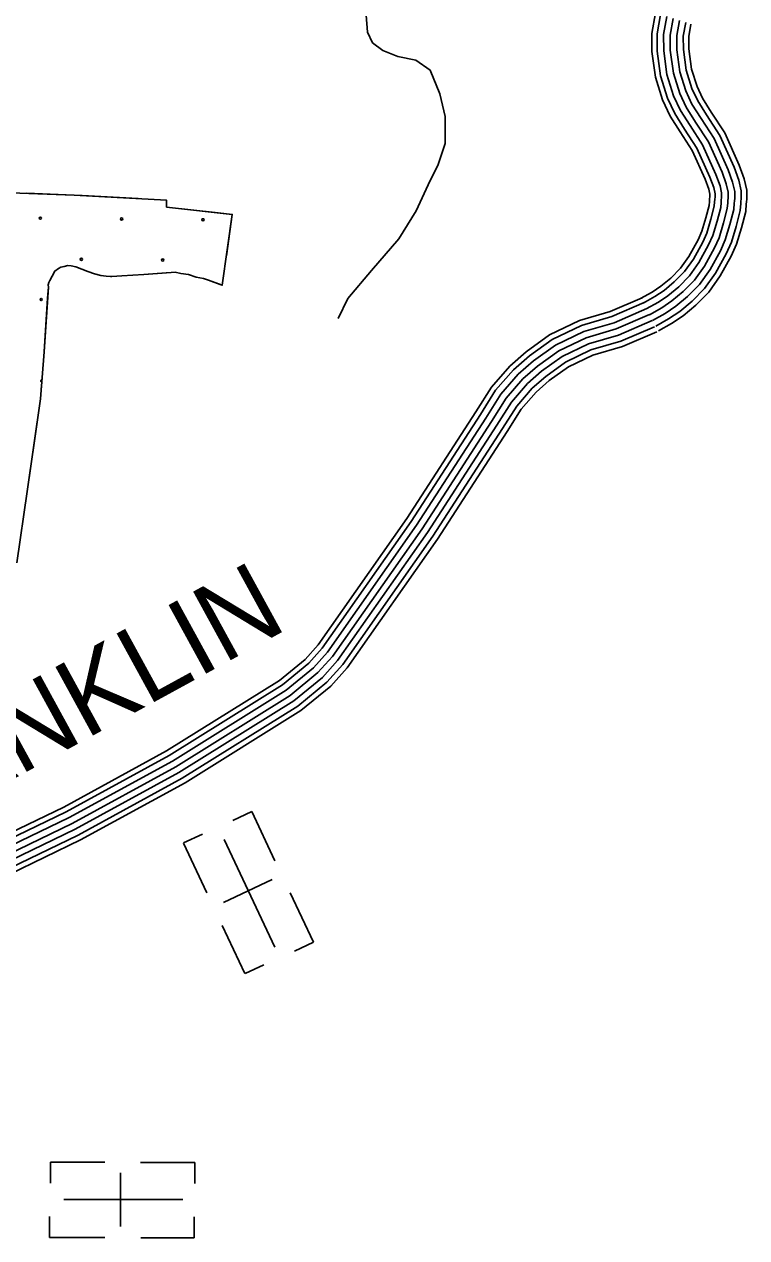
# Model space of a CAD drawing. Extents: x 1788175 to 1969470, y 584502 to 738744.
# Drawn here: x 1854848 to 1858266, y 659832 to 665572 of the extents above; entities that cross this region are included whole.
import ezdxf

# ---------------------------------------------------------------- set-up
doc = ezdxf.new("R2010")
doc.units = 0
for name, color, linetype in [('DESIGN - EROSION CONTROL - Devices', 7, 'Continuous'), ('DESIGN - ROW - Right-of-Way and Easement Labels', 7, 'Continuous'), ('DESIGN - SCRATCH - User 1', 7, 'Continuous'), ('DESIGN - TRANSPORTATION - Text', 7, 'Continuous'), ('DESIGN - UTILITIES - Cable (Underground) with Text', 7, 'Continuous'), ('SURVEY - CONTOURS - Index with Text', 7, 'Continuous'), ('SURVEY - VEGETATION - Features with Text', 7, 'Continuous')]:
    doc.layers.add(name, color=color, linetype=linetype)

msp = doc.modelspace()

# ---------------------------------------------------------------- linework, layer by layer
at = {"layer": 'DESIGN - EROSION CONTROL - Devices'}
for centre in [(1854924.2, 664655), (1855308.7, 664651.3), (1855693.3, 664647.5), (1855118.3, 664460.8), (1855502.9, 664457.1), (1854927.9, 664270.4)]:
    msp.add_circle(centre, 5.28, dxfattribs=at)
msp.add_arc((1854931.6, 663885.9), 5.28, 82.70007, 268.26466, dxfattribs=at)
at = {"layer": 'DESIGN - SCRATCH - User 1'}
msp.add_lwpolyline([(1854812.7, 663025.1), (1854862.4, 663362.8), (1854925.2, 663801), (1854942.8, 664023.6), (1854962.1, 664328.3), (1854960.9, 664340.4), (1854964.7, 664351.2), (1854969.4, 664360.9), (1854979.8, 664381.3), (1854992.5, 664404.5), (1855010.4, 664416.3), (1855020.9, 664422.6), (1855037.2, 664426.6), (1855054.6, 664431.4), (1855069.5, 664429.4), (1855092.2, 664424.8), (1855148.9, 664403), (1855180.2, 664391.8), (1855210.8, 664384.7), (1855235.6, 664380.1), (1855262.6, 664379.2), (1855310, 664383.1), (1855413.8, 664389.1), (1855542.8, 664398.5), (1855562, 664400.2), (1855589.6, 664393.3), (1855624.4, 664388), (1855661.7, 664376.4), (1855695.4, 664370.1), (1855719.9, 664362.5), (1855784.4, 664338), (1855831.9, 664672.9), (1855521.4, 664707.9), (1855520.7, 664741.1), (1855083.9, 664764.5), (1854784.7, 664775.7)], dxfattribs=at)
at = {"layer": 'DESIGN - TRANSPORTATION - Text'}
msp.add_lwpolyline([(1856465.3, 665615.6), (1856472.3, 665535.4), (1856495.6, 665485.1), (1856545.1, 665448.5), (1856614.7, 665419.6), (1856700.4, 665402.5), (1856767.7, 665355.7), (1856814.2, 665243), (1856838.9, 665136.6), (1856839.3, 665008.5), (1856806.1, 664908.8), (1856758.9, 664813.3), (1856701.5, 664689.9), (1856619.9, 664556.8), (1856490.2, 664408.2), (1856378.6, 664275.4), (1856333.5, 664179.9)], dxfattribs=at)
at = {"layer": 'DESIGN - UTILITIES - Cable (Underground) with Text'}
for p, q in [((1855924.7, 661847.6), (1855834.5, 661805.1)), ((1856034.2, 661615.5), (1855924.6, 661847.6)), ((1855690.9, 661741.6), (1855601.3, 661699.4)), ((1855600.8, 661699.1), (1855712.1, 661463.2)), ((1856020.7, 661526.8), (1855791.4, 661418.6)), ((1856216.3, 661229.8), (1856106.1, 661463.2)), ((1855785.1, 661308.6), (1855892.4, 661081.3)), ((1856216.2, 661229.7), (1856126.2, 661187.2)), ((1855892.6, 661081.3), (1855981.4, 661123.3)), ((1854972.2, 660189), (1854972.2, 660089.3)), ((1855229, 660188.7), (1854972.2, 660188.9)), ((1855655.5, 660188.2), (1855397.4, 660188.5)), ((1855655.5, 660188), (1855655.4, 660088.6)), ((1855303.3, 660138.5), (1855303.1, 659884.9)), ((1854968, 659932.3), (1854967.9, 659833.3)), ((1855651.2, 659832.1), (1855651.2, 659930.3)), ((1854967.9, 659832.6), (1855228.8, 659832.4)), ((1855399.7, 659832.2), (1855651.2, 659831.9))]:
    msp.add_line(p, q, dxfattribs=at)
for points in [[(1855793.1, 661715.4), (1856033.5, 661206.3)], [(1855035.5, 660013.5), (1855598.5, 660012.9)]]:
    msp.add_lwpolyline(points, dxfattribs=at)
at = {"layer": 'SURVEY - CONTOURS - Index with Text'}
for points in [[(1857763.7, 664274.5), (1857818.6, 664304.9), (1857859.9, 664333.1), (1857906.7, 664371.7), (1857952.2, 664418), (1857992.7, 664474.6), (1858035.9, 664553.3), (1858053.9, 664593.4), (1858073.2, 664656.5), (1858088.3, 664715.2), (1858089.7, 664733.5), (1858090.3, 664744.9), (1858091.6, 664756.9), (1858091.6, 664768.1), (1858086.1, 664792.6), (1858068.8, 664840.3), (1858008.2, 664975), (1857951.2, 665063.3), (1857903.8, 665137.9), (1857867.8, 665214.2), (1857834.2, 665322.6), (1857817.9, 665443.2), (1857817.3, 665528.5), (1857834.2, 665626)], [(1857775.6, 664252.9), (1857831.6, 664283.9), (1857874.7, 664313.3), (1857923.4, 664353.5), (1857971.2, 664402.1), (1858013.7, 664461.4), (1858058, 664542.3), (1858077, 664584.7), (1858097, 664649.8), (1858112.8, 664711.2), (1858114.3, 664731.9), (1858114.9, 664742.9), (1858116.4, 664755.5), (1858116.4, 664770.8), (1858109.9, 664799.6), (1858091.7, 664849.6), (1858029.9, 664986.8), (1857972, 665076.7), (1857925.5, 665149.8), (1857890.9, 665223.2), (1857858.4, 665327.9), (1857842.6, 665444.9), (1857842.1, 665526.4), (1857857.9, 665618.4)], [(1857790.7, 664225.8), (1857847.9, 664257.4), (1857893.4, 664288.5), (1857944.4, 664330.6), (1857995, 664382.1), (1858040, 664444.9), (1858085.8, 664528.5), (1858106.1, 664573.8), (1858126.8, 664641.4), (1858143.5, 664706.1), (1858145.3, 664729.9), (1858145.8, 664740.2), (1858147.4, 664753.7), (1858147.4, 664774.3), (1858139.7, 664808.3), (1858120.5, 664861.3), (1858057.3, 665001.6), (1857998.1, 665093.4), (1857952.7, 665164.8), (1857919.9, 665234.4), (1857888.8, 665334.7), (1857873.6, 665447.1), (1857873.1, 665523.8), (1857887.8, 665608.9)], [(1857805.7, 664198.6), (1857864.2, 664231), (1857912, 664263.7), (1857965.3, 664307.7), (1858018.8, 664362), (1858066.2, 664428.4), (1858113.6, 664514.7), (1858135.2, 664562.8), (1858156.7, 664633), (1858174.2, 664701.1), (1858176.2, 664727.9), (1858176.7, 664737.6), (1858178.4, 664752), (1858178.4, 664777.7), (1858169.5, 664817.1), (1858149.2, 664872.9), (1858084.6, 665016.5), (1858024.2, 665110.1), (1857979.9, 665179.8), (1857948.8, 665245.7), (1857919.2, 665341.4), (1857904.5, 665449.3), (1857904.1, 665521.3), (1857917.6, 665599.4)], [(1857820.7, 664171.5), (1857880.4, 664204.6), (1857930.7, 664238.9), (1857986.3, 664284.8), (1858042.6, 664342), (1858092.5, 664411.8), (1858141.3, 664500.9), (1858164.3, 664551.9), (1858186.5, 664624.6), (1858204.9, 664696), (1858207.1, 664725.9), (1858207.6, 664735), (1858209.4, 664750.2), (1858209.4, 664781.1), (1858199.3, 664825.8), (1858178, 664884.6), (1858111.9, 665031.3), (1858050.3, 665126.8), (1858007.1, 665194.8), (1857977.8, 665256.9), (1857949.5, 665348.1), (1857935.5, 665451.5), (1857935.1, 665518.7), (1857947.4, 665589.9)], [(1857835.7, 664144.4), (1857896.7, 664178.2), (1857949.3, 664214.1), (1858007.3, 664261.9), (1858066.4, 664322), (1858118.8, 664395.3), (1858169.1, 664487), (1858193.3, 664540.9), (1858216.4, 664616.1), (1858235.6, 664691), (1858238.1, 664723.9), (1858238.5, 664732.4), (1858240.4, 664748.5), (1858240.4, 664784.6), (1858229.1, 664834.5), (1858206.7, 664896.3), (1858139.2, 665046.2), (1858076.4, 665143.5), (1858034.3, 665209.8), (1858006.8, 665268.2), (1857979.9, 665354.8), (1857966.5, 665453.7), (1857966.1, 665516.2), (1857977.2, 665580.4)], [(1857848.1, 664121.9), (1857910.2, 664156.3), (1857964.8, 664193.5), (1858024.7, 664242.9), (1858086.2, 664305.4), (1858140.6, 664381.6), (1858192.1, 664475.6), (1858217.4, 664531.9), (1858241.1, 664609.2), (1858261.1, 664686.8), (1858263.7, 664722.2), (1858264.2, 664730.3), (1858266.1, 664747), (1858266.1, 664787.4), (1858253.9, 664841.7), (1858230.6, 664905.9), (1858161.9, 665058.5), (1858098.1, 665157.4), (1858056.9, 665222.2), (1858030.8, 665277.6), (1858005.1, 665360.4), (1857992.2, 665455.5), (1857991.9, 665514), (1858001.9, 665572.5)], [(1854523.3, 661622.2), (1855034.8, 661868.9), (1855520.7, 662134.8), (1856054.9, 662467.8), (1856177.2, 662568), (1856238.5, 662636.2), (1856658.1, 663234.1), (1856985.1, 663739.4), (1857058.2, 663855.6), (1857145.8, 663955.7), (1857222.2, 664023.3), (1857333.1, 664102.7), (1857475.2, 664170.9), (1857619.5, 664213.1), (1857771.7, 664278.4)], [(1854535.1, 661600.5), (1855046.1, 661846.9), (1855533.2, 662113.4), (1856069.4, 662447.7), (1856194.3, 662550.1), (1856257.8, 662620.8), (1856678.6, 663220.3), (1857005.9, 663726.1), (1857078.1, 663840.8), (1857163.3, 663938.3), (1857237.6, 664003.9), (1857345.7, 664081.3), (1857484, 664147.8), (1857627.9, 664189.8), (1857781.5, 664255.7)], [(1854550, 661573.2), (1855060.3, 661819.3), (1855548.8, 662086.6), (1856087.5, 662422.5), (1856215.7, 662527.6), (1856282.1, 662601.4), (1856704.3, 663203), (1857032, 663709.4), (1857103, 663822.2), (1857185.3, 663916.4), (1857257, 663979.6), (1857361.6, 664054.5), (1857495.2, 664118.7), (1857638.4, 664160.6), (1857793.7, 664227.2)], [(1854564.9, 661546), (1855074.5, 661791.8), (1855564.5, 662059.9), (1856105.6, 662397.2), (1856237.2, 662505.1), (1856306.4, 662582.1), (1856730, 663185.7), (1857058.2, 663692.7), (1857127.9, 663803.7), (1857207.4, 663894.4), (1857276.3, 663955.4), (1857377.4, 664027.8), (1857506.3, 664089.7), (1857648.9, 664131.3), (1857805.9, 664198.7)], [(1854564.9, 661546), (1855074.5, 661791.8), (1855564.5, 662059.9), (1856105.6, 662397.2), (1856237.2, 662505.1), (1856306.4, 662582.1), (1856730, 663185.7), (1857058.2, 663692.7), (1857127.9, 663803.7), (1857207.4, 663894.4), (1857276.3, 663955.4), (1857377.4, 664027.8), (1857506.3, 664089.7), (1857648.9, 664131.3), (1857805.9, 664198.7)], [(1854579.8, 661518.8), (1855088.7, 661764.2), (1855580.1, 662033.1), (1856123.7, 662372), (1856258.7, 662482.7), (1856330.7, 662562.7), (1856755.8, 663168.3), (1857084.3, 663676), (1857152.9, 663785.1), (1857229.4, 663872.5), (1857295.6, 663931.1), (1857393.3, 664001), (1857517.4, 664060.6), (1857659.4, 664102.1), (1857818.1, 664170.3)], [(1854594.7, 661491.5), (1855102.9, 661736.6), (1855595.8, 662006.3), (1856141.8, 662346.7), (1856280.2, 662460.2), (1856355, 662543.4), (1856781.5, 663151), (1857110.4, 663659.4), (1857177.8, 663766.5), (1857251.4, 663850.6), (1857315, 663906.8), (1857409.1, 663974.2), (1857528.6, 664031.6), (1857669.9, 664072.9), (1857830.4, 664141.8)], [(1854607, 661468.9), (1855114.6, 661713.7), (1855608.8, 661984.1), (1856156.8, 662325.8), (1856298, 662441.5), (1856375.2, 662527.3), (1856802.8, 663136.6), (1857132.1, 663645.5), (1857198.5, 663751.1), (1857269.7, 663832.4), (1857331, 663886.7), (1857422.3, 663952), (1857537.8, 664007.5), (1857678.6, 664048.6), (1857840.5, 664118.1)]]:
    msp.add_lwpolyline(points, dxfattribs=at)
at = {"layer": 'SURVEY - VEGETATION - Features with Text'}
for points in [[(1854784.7, 664775.7), (1855083.9, 664764.5), (1855520.7, 664741.1), (1855521.4, 664707.9), (1855831.9, 664672.9), (1855784.4, 664338), (1855719.9, 664362.5), (1855695.4, 664370.1), (1855661.7, 664376.4), (1855624.4, 664388), (1855589.6, 664393.3), (1855562, 664400.2), (1855542.8, 664398.5), (1855413.8, 664389.1), (1855310, 664383.1), (1855262.6, 664379.2), (1855235.6, 664380.1), (1855210.8, 664384.7), (1855180.2, 664391.8), (1855148.9, 664403), (1855092.2, 664424.8), (1855069.5, 664429.4), (1855054.6, 664431.4), (1855037.2, 664426.6), (1855020.9, 664422.6), (1855010.4, 664416.3), (1854992.5, 664404.5), (1854979.8, 664381.3), (1854969.4, 664360.9), (1854964.7, 664351.2), (1854960.9, 664340.4), (1854962.1, 664328.3), (1854942.8, 664023.6), (1854925.2, 663801), (1854862.4, 663362.8), (1854812.7, 663025.1)], [(1854858.9, 664772.9), (1855083.9, 664764.5), (1855122.7, 664762.4)], [(1855122.7, 664762.4), (1855386.3, 664748.3)], [(1855521, 664725.6), (1855521.4, 664707.9), (1855766.1, 664680.3)], [(1855766.1, 664680.3), (1855831.9, 664672.9), (1855804.1, 664477.1)], [(1855112.6, 664417), (1855092.2, 664424.8), (1855069.5, 664429.4), (1855054.6, 664431.4), (1855037.2, 664426.6), (1855020.9, 664422.6), (1855010.4, 664416.3), (1854992.5, 664404.5), (1854979.8, 664381.3), (1854969.4, 664360.9), (1854964.7, 664351.2), (1854960.9, 664340.4), (1854962.1, 664328.3), (1854958.8, 664276.7)], [(1855520.2, 664396.8), (1855413.8, 664389.1), (1855310, 664383.1), (1855262.6, 664379.2), (1855256.8, 664379.4)], [(1855775.5, 664341.4), (1855719.9, 664362.5), (1855695.4, 664370.1), (1855661.7, 664376.4), (1855624.4, 664388), (1855589.6, 664393.3), (1855562, 664400.2), (1855542.8, 664398.5), (1855520.2, 664396.8)], [(1854958.8, 664276.7), (1854942.8, 664023.6), (1854942, 664013.3)], [(1854930.1, 663863.7), (1854925.2, 663801), (1854896.7, 663602)], [(1854896.7, 663602), (1854862.4, 663362.8), (1854859.2, 663340.6)]]:
    msp.add_lwpolyline(points, dxfattribs=at)

# ---------------------------------------------------------------- texts
at = {"layer": 'DESIGN - ROW - Right-of-Way and Easement Labels'}
msp.add_text('FRANKLIN', height=370, rotation=28.68769, dxfattribs=at).set_placement((1853956.1, 661541.4))

doc.saveas('drawing.dxf')
